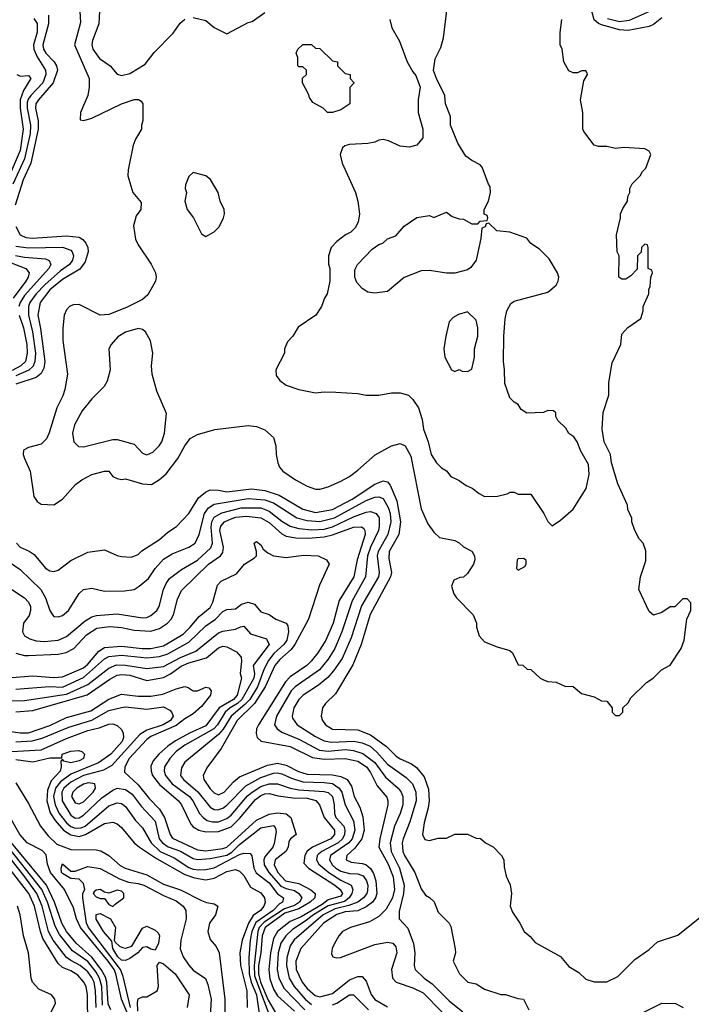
# Model space of a CAD drawing. Header units: inches. Extents: x 1793402 to 1900366, y 320852 to 470679.
# Tile 390 of 604: x 1850988 to 1854170, y 441946 to 446609. Entities that reach past the tile are written whole.
import ezdxf

# ---------------------------------------------------------------- set-up
doc = ezdxf.new("R2010")
doc.units = ezdxf.units.IN
doc.header["$MEASUREMENT"] = 0
doc.layers.add('B8454', color=7, linetype='Continuous')

msp = doc.modelspace()

# ---------------------------------------------------------------- linework, layer by layer
at = {"layer": 'B8454', "color": 4}
for points, elevation in [([(1852740.7, 446610), (1852750.7, 446570), (1852787.9, 446507.9), (1852822.8, 446410), (1852850, 446362), (1852865.4, 446345.4), (1852884.7, 446290), (1852876, 446230), (1852876, 446170), (1852898, 446090), (1852898, 446050), (1852870, 446015.3), (1852834.4, 446005.6), (1852790, 446009.2), (1852735.5, 446035.5), (1852710, 446041.2), (1852690, 446039), (1852670, 446029), (1852638, 446022), (1852550, 446018), (1852528, 446012), (1852518, 446002), (1852506, 445970), (1852516, 445930), (1852579.1, 445790), (1852590.6, 445750), (1852597.3, 445690), (1852590.8, 445650), (1852576.8, 445623.2), (1852557.3, 445602.7), (1852532, 445590), (1852490, 445559), (1852462.8, 445530), (1852451, 445490), (1852451.1, 445451.1), (1852458, 445430), (1852458, 445370), (1852444.7, 445310), (1852431.3, 445290), (1852418, 445250), (1852391.3, 445210), (1852306.8, 445153.2), (1852282, 445110), (1852256.9, 445083.1), (1852242, 445050), (1852242, 445030), (1852202, 444950), (1852203.6, 444923.6), (1852219.6, 444899.6), (1852250, 444878), (1852310, 444858), (1852390, 444841), (1852430, 444846), (1852485.4, 444845.4), (1852590, 444838.8), (1852630, 444830.8), (1852690, 444831), (1852750, 444841), (1852790, 444841), (1852830, 444831), (1852850.6, 444810.6), (1852878, 444770), (1852895.3, 444715.3), (1852901, 444670), (1852922.8, 444610), (1852938, 444550), (1852962, 444510), (1852986.4, 444486.4), (1853010, 444472), (1853030, 444446), (1853070, 444426), (1853102.5, 444402.5), (1853132, 444390), (1853164.5, 444364.5), (1853190, 444351), (1853251.6, 444351.6), (1853297.2, 444362.8), (1853311.6, 444371.6), (1853330, 444372), (1853350, 444362), (1853410, 444362), (1853471.3, 444270), (1853490, 444232), (1853510, 444212), (1853550, 444238), (1853610, 444291.3), (1853671.9, 444388.1), (1853685.6, 444454.4), (1853682, 444502), (1853645.6, 444565.6), (1853628.7, 444610), (1853612.9, 444632.9), (1853588.9, 444648.9), (1853574.6, 444674.6), (1853538, 444710), (1853528, 444730), (1853527.3, 444747.3), (1853516.4, 444756.4), (1853490, 444758), (1853470, 444748), (1853390, 444746), (1853363.1, 444763.1), (1853350, 444786), (1853330, 444798), (1853310, 444818), (1853286.3, 444886.3), (1853285.2, 444950), (1853279.3, 444990), (1853280.9, 445110), (1853287.2, 445192.8), (1853295.1, 445230), (1853315.1, 445264.9), (1853330, 445276), (1853490, 445318), (1853530, 445352), (1853539, 445370), (1853542, 445390), (1853535.3, 445410), (1853496.5, 445476.5), (1853450, 445522), (1853409.5, 445549.5), (1853390, 445574), (1853310, 445602), (1853248.7, 445608.7), (1853210, 445646), (1853198, 445642), (1853192.7, 445627.3), (1853178, 445622), (1853172.7, 445572.7), (1853150.8, 445470), (1853124.5, 445435.5), (1853110, 445424), (1853050, 445409.2), (1853010, 445409.2), (1852930, 445421.2), (1852890, 445419), (1852810, 445388.7), (1852730, 445322), (1852670, 445314), (1852638, 445318), (1852610, 445335.3), (1852584.7, 445364.7), (1852575.3, 445390), (1852576.4, 445423.6), (1852588.7, 445450), (1852658, 445522), (1852690, 445544.7), (1852708.9, 445551.1), (1852730, 445571.3), (1852770, 445584.7), (1852810, 445631.3), (1852870, 445672), (1852930, 445682), (1852950, 445672), (1853010, 445698), (1853036.9, 445676.9), (1853070, 445666), (1853090, 445664.7), (1853130, 445642), (1853158, 445642), (1853170, 445654), (1853202, 445658), (1853206, 445670), (1853202, 445682), (1853188, 445688), (1853188, 445710), (1853208.7, 445750), (1853219, 445790), (1853217.2, 445817.2), (1853208.7, 445830), (1853179, 445910), (1853170, 445922), (1853130, 445942), (1853102, 445962), (1853063.7, 446023.7), (1853029.2, 446110), (1853029, 446150), (1853005.2, 446210), (1853002, 446250), (1852962, 446330), (1852948.9, 446368.9), (1852956.5, 446423.5), (1852982.5, 446477.5), (1852996.2, 446523.8), (1853020.7, 446730)], 408), ([(1851124.2, 446630), (1851125.2, 446590), (1851097.7, 446490), (1851100.9, 446470), (1851112, 446450), (1851152, 446410), (1851163.1, 446390), (1851166.3, 446370), (1851146.3, 446310), (1851076.5, 446230), (1851065.2, 446210), (1851063.6, 446190), (1851075.8, 446130), (1851075.6, 446090), (1851040.2, 445930), (1851003.9, 445850), (1850966.9, 445730)], 396), ([(1851273.4, 446650), (1851275.9, 446595.9), (1851248.2, 446490), (1851317.3, 446330), (1851317.3, 446290), (1851310.7, 446250), (1851276, 446170), (1851274, 446134), (1851292, 446132), (1851330, 446142.8), (1851470, 446210.8), (1851530, 446231.3), (1851551.6, 446231.6), (1851563.6, 446223.6), (1851571.3, 446210), (1851571.3, 446130), (1851564.7, 446110), (1851564.7, 446090), (1851536.9, 446043.1), (1851525.4, 446014.6), (1851502, 445898), (1851501, 445870), (1851524.7, 445790), (1851563.6, 445743.6), (1851562, 445710), (1851539.8, 445680.2), (1851527.1, 445632.9), (1851536, 445570), (1851550, 445542), (1851610.9, 445450.9), (1851630.7, 445410.7), (1851634, 445390), (1851630.7, 445370), (1851594.4, 445305.6), (1851570, 445284), (1851493.8, 445246.2), (1851410, 445212.3), (1851370, 445209.4), (1851270, 445259.3), (1851242, 445258), (1851224.7, 445250), (1851210, 445235.3), (1851199.1, 445210), (1851192.3, 445147.7), (1851192.2, 445090), (1851214.9, 444930), (1851202, 444858), (1851192.5, 444827.5), (1851164, 444770), (1851128.3, 444651.7), (1851115.6, 444624.4), (1851090, 444599.3), (1851030, 444582.7), (1851006.8, 444570), (1851004.9, 444550), (1851010.5, 444530), (1851037, 444470), (1851055.5, 444350), (1851070, 444326.8), (1851090, 444314.8), (1851150, 444312), (1851190, 444338), (1851252.7, 444407.3), (1851282, 444430), (1851330, 444454.8), (1851390, 444471), (1851410, 444471), (1851430, 444444.7), (1851450, 444436), (1851470, 444431), (1851490, 444434.8), (1851570, 444410.7), (1851611.8, 444408.2), (1851650, 444430.7), (1851681.6, 444458.4), (1851737, 444530), (1851770, 444591), (1851794.8, 444625.2), (1851830, 444644), (1851911.9, 444668.1), (1852070, 444687.3), (1852110, 444682.8), (1852150, 444666), (1852191, 444630), (1852201, 444590), (1852202.8, 444550), (1852210.8, 444510), (1852218.8, 444490), (1852234.8, 444470), (1852294, 444430), (1852350, 444399.5), (1852390, 444385.3), (1852410, 444385.3), (1852450, 444396.4), (1852510, 444423.8), (1852550, 444446), (1852590, 444475.5), (1852672.4, 444547.6), (1852750, 444590.5), (1852790, 444602), (1852814, 444590), (1852841.4, 444541.4), (1852890, 444292), (1852922, 444222), (1852950, 444182), (1852976.9, 444156.9), (1853050, 444142), (1853070, 444132), (1853090, 444112), (1853130, 444092), (1853142, 444070), (1853144.7, 444050), (1853138, 444030), (1853110, 443986), (1853090, 443968), (1853072.7, 443967.3), (1853045.4, 443954.6), (1853034, 443926), (1853044.7, 443890), (1853058, 443870), (1853136, 443790), (1853151.3, 443750), (1853151.6, 443731.6), (1853164.7, 443690), (1853190, 443662), (1853250, 443638), (1853310, 443622), (1853322, 443610), (1853350, 443554), (1853371.6, 443551.6), (1853392.7, 443532.7), (1853410, 443532), (1853454, 443490), (1853470, 443482), (1853490, 443474), (1853530, 443472), (1853570, 443452), (1853610, 443451.3), (1853650, 443418), (1853710, 443402), (1853743.6, 443383.6), (1853770, 443382), (1853794, 443350), (1853794, 443330), (1853810, 443314), (1853830, 443314), (1853846, 443330), (1853846, 443350), (1853870, 443374), (1853883.1, 443396.9), (1853958, 443470), (1853989.1, 443490.9), (1854028, 443530), (1854070, 443552), (1854122, 443630), (1854135.3, 443670), (1854148, 443770), (1854168, 443810), (1854167.3, 443847.3), (1854150, 443866), (1854130, 443866), (1854091.6, 443828.4), (1854070, 443828), (1854030, 443802), (1853990, 443788), (1853970, 443806), (1853921.2, 443910), (1853929.1, 443970.9), (1853954.6, 444045.4), (1853953.6, 444093.6), (1853942, 444130), (1853922, 444150), (1853902, 444190), (1853888, 444230), (1853887.3, 444247.3), (1853868.4, 444288.4), (1853868, 444310), (1853821.2, 444410), (1853792.3, 444510), (1853787, 444550), (1853757, 444610), (1853746.6, 444670), (1853752.1, 444747.9), (1853779.3, 444830), (1853779.3, 444890), (1853795.5, 444984.5), (1853835.3, 445070), (1853840.4, 445119.6), (1853868.9, 445151.1), (1853930, 445194), (1853942, 445230), (1853942, 445250), (1853968, 445310), (1853968.7, 445331.3), (1853974.6, 445345.4), (1853978, 445390), (1853986, 445410), (1853982, 445422), (1853966, 445430), (1853966, 445530), (1853962, 445542), (1853950, 445546), (1853934, 445530), (1853932.7, 445507.3), (1853914, 445490), (1853912.7, 445427.3), (1853883.6, 445396.4), (1853859.6, 445380.4), (1853840.4, 445380.4), (1853826, 445390), (1853828, 445490), (1853818, 445510), (1853815.3, 445590), (1853834, 445670), (1853834, 445690), (1853844.7, 445715.3), (1853868, 445750), (1853868.9, 445771.1), (1853878, 445790), (1853878, 445810), (1853888.9, 445831.1), (1853928, 445870), (1853938, 445890), (1853953.6, 445906.4), (1853978, 445970), (1853970, 445986), (1853950, 445998), (1853850, 446004), (1853810, 445999), (1853770, 446008.7), (1853730, 446008.7), (1853710, 446015.3), (1853660.2, 446080.2), (1853655.3, 446090), (1853655.3, 446170), (1853644, 446230), (1853660.4, 446319.6), (1853678, 446350), (1853676.4, 446356.4), (1853670, 446366), (1853650, 446366), (1853630, 446358), (1853610, 446358), (1853590, 446366), (1853566, 446410), (1853558, 446470), (1853548.7, 446490), (1853549.1, 446549.1), (1853556, 446610)], 404), ([(1851366, 446650), (1851362.4, 446590), (1851332.4, 446510), (1851330.4, 446490), (1851334.9, 446470), (1851365.8, 446425.9), (1851416, 446390), (1851450, 446351), (1851470, 446344), (1851510, 446354), (1851582.3, 446397.7), (1851625.6, 446454.4), (1851714.3, 446545.7), (1851747.6, 446592.4), (1851770, 446611)], 408), ([(1851810, 446618.8), (1851870, 446604.7), (1851910, 446572), (1851970, 446542), (1852070, 446596), (1852090, 446601), (1852150, 446642.8)], 408), ([(1854030, 446618.4), (1853990, 446585.6), (1853970, 446576.9), (1853870, 446557.2), (1853830, 446561.6), (1853744.8, 446584.8), (1853730, 446590.9), (1853710, 446608), (1853697.7, 446650)], 396), ([(1853975.5, 446650), (1853875.4, 446604.6), (1853830, 446599.4), (1853772.6, 446612.6)], 392), ([(1851055.4, 446615.4), (1851070, 446590.8), (1851071.3, 446550), (1851053.4, 446490), (1851055.5, 446470), (1851070, 446432.7), (1851110.2, 446370.2), (1851111.5, 446350), (1851097.3, 446310), (1851041.5, 446250), (1851028.2, 446231.8), (1851023.8, 446216.2), (1851022.7, 446190), (1851039.7, 446110), (1851038, 446070), (1851011, 445950), (1850955.9, 445830)], 392), ([(1850974, 446350), (1850990, 446342), (1851030, 446344.7), (1851041, 446330), (1851006.3, 446273.7), (1850991, 446230), (1850990.2, 446190), (1851004.5, 446090), (1850990.1, 445989.9), (1850910, 445801.6)], 388), ([(1850970.2, 445630.2), (1850990.2, 445590.2), (1851017.3, 445577.3), (1851050, 445574), (1851210, 445585.7), (1851270, 445578.4), (1851287.4, 445567.4), (1851301.6, 445550), (1851310.4, 445530), (1851312.2, 445510), (1851297.7, 445462.3), (1851272.5, 445427.5), (1851190, 445379.2), (1851130.3, 445330), (1851084.7, 445270), (1851073.8, 445210), (1851086.4, 445146.4), (1851106.7, 444990), (1851102, 444958), (1851090, 444934), (1851066.1, 444913.9), (1850970, 444883.1)], 396), ([(1850970, 445536.9), (1851030, 445529.1), (1851191.4, 445531.4), (1851230, 445517.1), (1851237.1, 445510), (1851243.1, 445490), (1851238.7, 445470), (1851224.4, 445450), (1851181.2, 445418.8), (1851106.3, 445353.7), (1851065.5, 445310), (1851036.5, 445270), (1851030.2, 445250), (1851029.2, 445210), (1851048.3, 445130), (1851062.2, 445030), (1851060.2, 444990), (1851052.6, 444967.4), (1851031.7, 444948.3), (1850970, 444922)], 392), ([(1850910.9, 445470.9), (1851017.3, 445430), (1851032.7, 445410), (1851028.5, 445390), (1851017.4, 445370), (1850957.3, 445290)], 384), ([(1850968.2, 445491.8), (1851010, 445484.7), (1851110, 445475.8), (1851128.1, 445468.1), (1851135.5, 445450), (1851126, 445430), (1851010, 445302), (1850990.2, 445270), (1850983.9, 445250)], 388), ([(1850985.8, 445210), (1851005.4, 445150), (1851021.5, 445070), (1851023.2, 445030), (1851014.9, 444990), (1850993.7, 444970), (1850952.9, 444947.2)], 388), ([(1850973.4, 444130), (1850990, 444110.7), (1851032.3, 444092.3), (1851056.1, 444076.1), (1851110, 444011), (1851130, 443998.8), (1851150, 443996), (1851170, 444001), (1851230, 444047.3), (1851310, 444087.3), (1851390, 444098.8), (1851450, 444071), (1851470, 444066.8), (1851516.5, 444063.5), (1851550, 444076), (1851567, 444093), (1851650, 444147.7), (1851690, 444182), (1851731.3, 444208.7), (1851789.3, 444270), (1851835.4, 444344.6), (1851868.3, 444371.7), (1851890, 444381.6), (1851930, 444380.4), (1851970, 444372.2), (1852086.6, 444386.6), (1852150, 444379.6), (1852217.4, 444357.4), (1852330, 444290.3), (1852390, 444274.9), (1852470, 444289.2), (1852562.6, 444337.4), (1852670, 444408.8), (1852710, 444424.9), (1852730, 444420.5), (1852743.8, 444403.8), (1852774, 444330), (1852792.7, 444230), (1852784.6, 444170), (1852738.9, 444090), (1852736.7, 444056.7), (1852748.8, 443990), (1852744.2, 443970), (1852648.2, 443791.8), (1852605.7, 443650), (1852566.5, 443553.5), (1852483.8, 443416.2), (1852436, 443370), (1852422, 443350), (1852416, 443310), (1852422.8, 443290), (1852436, 443270), (1852470, 443248.4), (1852590, 443245.3), (1852650, 443221.1), (1852725.9, 443165.9), (1852770, 443122.4), (1852790, 443108.7), (1852844.2, 443084.2), (1852867.4, 443067.4), (1852903.4, 443023.4), (1852924.4, 442964.4), (1852927.2, 442910), (1852923.7, 442876.3), (1852904.9, 442804.9), (1852896, 442750), (1852906.8, 442726.8), (1852930, 442721), (1852970, 442732), (1853010, 442732), (1853048.9, 442751.1), (1853110, 442751.3), (1853150, 442732), (1853171.6, 442731.6), (1853194, 442710), (1853231.1, 442691.1), (1853271.1, 442651.1), (1853282, 442630), (1853283.6, 442596.4), (1853292.7, 442552.7), (1853311.1, 442511.1), (1853318, 442470), (1853311.3, 442410), (1853322, 442382), (1853358, 442330), (1853378, 442290), (1853406.4, 442266.4), (1853430, 442238), (1853550, 442171.3), (1853590, 442124.7), (1853636.8, 442096.8), (1853670, 442064.7), (1853710, 442051.3), (1853770, 442051.3), (1853822, 442078), (1853902, 442158), (1853970, 442204.7), (1854010, 442241), (1854106.3, 442273.7), (1854290, 442422)], 396), ([(1850940.2, 444040.2), (1850990, 444004.9), (1851088, 443910), (1851110.5, 443870), (1851130.5, 443810.5), (1851142.8, 443790), (1851150, 443782.8), (1851170, 443780.7), (1851190, 443787.3), (1851219.3, 443810), (1851270, 443891.3), (1851290, 443911), (1851330, 443916), (1851390, 443902.8), (1851484.5, 443904.5), (1851530, 443910.8), (1851554.2, 443925.8), (1851597.7, 443962.3), (1851629.7, 444010.3), (1851670, 444053.4), (1851710, 444079.1), (1851788.7, 444110), (1851819.3, 444130), (1851838.4, 444170), (1851863.1, 444270), (1851882.4, 444297.6), (1851910, 444314.9), (1852070, 444341.8), (1852150, 444334.7), (1852190, 444320.9), (1852300.7, 444250), (1852350, 444236.5), (1852410, 444232.3), (1852479.5, 444250), (1852630, 444331.5), (1852670, 444347), (1852690, 444348.4), (1852710, 444340.5), (1852735.6, 444295.6), (1852743.2, 444270), (1852746.5, 444230), (1852732.7, 444170), (1852685.5, 444090), (1852681.5, 444070), (1852690.3, 443990.3), (1852687.2, 443970), (1852607.4, 443832.6), (1852558, 443682), (1852516, 443584), (1852475.2, 443524.8), (1852447.1, 443492.9), (1852403.4, 443456.6), (1852330.5, 443410), (1852310.4, 443390), (1852286.7, 443350), (1852278, 443310), (1852280.9, 443300.9), (1852302, 443270), (1852390, 443213.4), (1852430, 443193.1), (1852467.1, 443187.1), (1852571.3, 443191.3), (1852610, 443184.4), (1852647.6, 443167.6), (1852679.6, 443139.6), (1852730, 443083.7), (1852819.4, 443019.4), (1852848.4, 442990), (1852864.2, 442950), (1852865.7, 442910), (1852836.5, 442810), (1852805.3, 442730), (1852800.3, 442710), (1852802.6, 442670), (1852810.4, 442650), (1852860.5, 442570), (1852890, 442492), (1852910, 442462), (1852930, 442452), (1852951, 442431), (1852970, 442382), (1853022, 442330), (1853030, 442314), (1853051.6, 442208.4), (1853052, 442190), (1853042, 442150), (1853072, 442090), (1853111.1, 442051.1), (1853150, 442042), (1853190, 442018), (1853267.3, 441992.7), (1853290, 441991.3), (1853347.3, 441972.7), (1853374, 441970), (1853399.6, 441919.6)], 392), ([(1850950, 443910.8), (1851010.7, 443870), (1851030.3, 443850.3), (1851039.3, 443830), (1851039.3, 443810), (1851032.2, 443787.8), (1851006, 443750), (1851001, 443710), (1851011.3, 443690), (1851035.9, 443675.9), (1851066.6, 443666.6), (1851104.7, 443664.7), (1851169.6, 443670.4), (1851210, 443688), (1851297.7, 443762.3), (1851330, 443780.4), (1851352.6, 443787.4), (1851450, 443794.9), (1851570, 443776.4), (1851590, 443778), (1851610, 443787.3), (1851637.2, 443810), (1851649.3, 443830), (1851669.6, 443910), (1851681.7, 443938.3), (1851698.3, 443961.7), (1851755.1, 444004.9), (1851830, 444048.7), (1851892.9, 444107.1), (1851901.1, 444130), (1851895.2, 444204.8), (1851898, 444230), (1851910, 444252.2), (1851946.2, 444273.8), (1852037.1, 444297.1), (1852130, 444296.5), (1852170, 444281.5), (1852230, 444233.7), (1852270, 444210.3), (1852310, 444199.1), (1852372.3, 444192.3), (1852430, 444195.9), (1852470, 444206.5), (1852570, 444254.9), (1852630, 444276.5), (1852650, 444279.5), (1852677.3, 444270), (1852690.3, 444250), (1852691.7, 444210), (1852687.4, 444190), (1852649.2, 444110), (1852635.8, 444070), (1852626, 443970), (1852563, 443857), (1852514.3, 443710), (1852480.3, 443630), (1852450, 443580.7), (1852408.5, 443530), (1852292.7, 443450), (1852273.7, 443430), (1852204.9, 443310), (1852195.5, 443270), (1852207.3, 443250), (1852230, 443234.4), (1852310, 443201.7), (1852408.5, 443148.5), (1852450, 443145.2), (1852530, 443152.1), (1852570, 443148), (1852614.2, 443134.2), (1852670, 443090.3), (1852721.3, 443021.3), (1852781.6, 442970), (1852795.8, 442950), (1852803.7, 442930), (1852802.6, 442890), (1852790.2, 442849.8), (1852763.6, 442790), (1852743.1, 442710), (1852747.7, 442670), (1852787.9, 442590), (1852809.1, 442510), (1852806.7, 442470), (1852785.5, 442385.5), (1852786, 442350), (1852826.2, 442306.2), (1852853.8, 442233.8), (1852859.3, 442190), (1852856.3, 442130), (1852860.7, 442110), (1852904, 442070), (1852942.2, 442042.2), (1853021.8, 441961.8), (1853088, 441910)], 388), ([(1850969, 443609), (1851010, 443598), (1851030, 443597.4), (1851170, 443604.6), (1851208.5, 443611.5), (1851244.5, 443630), (1851304.5, 443695.5), (1851353, 443727), (1851415.1, 443735.1), (1851470, 443730.3), (1851530, 443716.9), (1851610, 443712.9), (1851650, 443725.5), (1851687.6, 443750), (1851706, 443770), (1851716.3, 443790), (1851735.6, 443864.4), (1851754.5, 443905.5), (1851883, 444030), (1851939.6, 444070), (1851950, 444084.9), (1851953.5, 444110), (1851936.4, 444190), (1851940.4, 444210), (1851958.4, 444230), (1851990, 444245.5), (1852012.7, 444252.7), (1852062, 444258), (1852130, 444250.2), (1852170, 444227.4), (1852230, 444173.1), (1852250, 444163.6), (1852295.6, 444155.6), (1852354.1, 444154.1), (1852430, 444159.3), (1852470, 444169.2), (1852570, 444204.9), (1852606.6, 444206.6), (1852618.5, 444198.6), (1852623.8, 444190), (1852625.3, 444170), (1852587.1, 444050), (1852571.6, 443970), (1852501.6, 443858.4), (1852473.1, 443750), (1852438.7, 443670), (1852400.4, 443610), (1852368.2, 443570), (1852348, 443550), (1852270, 443496.3), (1852247, 443473), (1852118.7, 443270), (1852110.4, 443250), (1852108.5, 443228.5), (1852113.4, 443210), (1852132.2, 443192.2), (1852270, 443166.5), (1852375.2, 443115.2), (1852430, 443106.5), (1852529.8, 443110.2), (1852590, 443097.3), (1852630.3, 443070), (1852650, 443043), (1852680.7, 442980.7), (1852726.9, 442926.9), (1852732.7, 442910), (1852732.7, 442890), (1852694, 442730), (1852688.9, 442690), (1852733.4, 442610), (1852756.5, 442550), (1852763.6, 442490), (1852753.6, 442450), (1852723.5, 442396.5), (1852690, 442361.7), (1852644.6, 442335.4), (1852554.8, 442310), (1852518, 442290), (1852500.4, 442270), (1852478, 442230), (1852468.2, 442210), (1852465.2, 442185.2), (1852472, 442170), (1852490, 442164.9), (1852507.7, 442167.7), (1852670, 442228.7), (1852730, 442240.4), (1852755.3, 442235.3), (1852770, 442218), (1852774.9, 442190), (1852748.7, 442110), (1852753.4, 442070), (1852771, 442050), (1852850, 442024.2), (1852899.2, 441999.2), (1852990, 441908.5)], 384), ([(1850950, 443492.9), (1851050, 443500.9), (1851150, 443493.8), (1851190, 443496.5), (1851290, 443539.6), (1851310, 443556), (1851362.2, 443617.8), (1851390, 443634.9), (1851470, 443642.2), (1851568.7, 443631.3), (1851610, 443631.2), (1851670, 443643.6), (1851762, 443698), (1851794.7, 443730), (1851837.6, 443782.4), (1851890, 443825.5), (1851903, 443850), (1851924.7, 443930), (1851942, 443950), (1852015.8, 443984.2), (1852052.3, 444030), (1852100.5, 444059.5), (1852109.4, 444070), (1852109.5, 444090), (1852099, 444130), (1852110, 444137.3), (1852130, 444121), (1852141.1, 444101.1), (1852163.4, 444083.4), (1852190.2, 444070.2), (1852250, 444061.7), (1852332.6, 444072.6), (1852402, 444070), (1852441, 444050), (1852454.8, 444030), (1852408.8, 443931.2), (1852356, 443770), (1852291.4, 443650), (1852274.4, 443625.6), (1852220.6, 443579.4), (1852196.1, 443550), (1852150.2, 443450), (1852101.1, 443370), (1852018, 443290), (1851942.6, 443157.4), (1851875.2, 443064.8), (1851857.3, 443030), (1851860.5, 443010), (1851890, 442966), (1851910, 442946.4), (1851930, 442938.4), (1851957, 442950), (1852000.1, 442999.9), (1852030, 443022.4), (1852161.7, 443078.3), (1852210, 443088), (1852250, 443078.5), (1852308.6, 443048.6), (1852350, 443035.5), (1852470, 443032.1), (1852510, 443024.9), (1852539.3, 443010), (1852559.5, 442979.5), (1852571.8, 442930), (1852598.6, 442878.6), (1852613.9, 442833.9), (1852619.7, 442770), (1852609.1, 442730), (1852575.3, 442684.7), (1852537.1, 442650), (1852534, 442630), (1852558.3, 442618.3), (1852610, 442613.1), (1852627.2, 442607.2), (1852649.3, 442589.3), (1852664.6, 442564.6), (1852675.5, 442530), (1852679.7, 442470), (1852673.2, 442450), (1852659.6, 442430), (1852630, 442407), (1852590, 442388.3), (1852530, 442383.2), (1852490, 442370.6), (1852426.5, 442330), (1852320.3, 442210), (1852296.1, 442150), (1852297.3, 442110), (1852326.3, 442050), (1852350, 442020.3), (1852387.5, 441987.5), (1852410, 441980.9), (1852470, 441997.4), (1852550, 442061.1), (1852590, 442077), (1852610, 442077.1), (1852630, 442054.8), (1852652.7, 441992.7), (1852670, 441968.4), (1852730, 441933.1)], 376), ([(1850970, 443437.4), (1851129.8, 443450.2), (1851190, 443448.1), (1851290, 443493.6), (1851390, 443581.1), (1851410, 443592.7), (1851470, 443599.1), (1851590, 443586.5), (1851650, 443592.4), (1851690, 443604.9), (1851790, 443661.1), (1851870, 443738.7), (1851916.2, 443770), (1851950, 443805.5), (1851970, 443814.9), (1852010, 443818.4), (1852039.1, 443840.9), (1852070, 443850.2), (1852100.9, 443840.9), (1852130, 443804.7), (1852170, 443791.3), (1852202, 443770), (1852250.8, 443750.8), (1852258.8, 443738.8), (1852262, 443710), (1852254.3, 443670), (1852238.7, 443650), (1852192.3, 443607.7), (1852166.4, 443573.6), (1852145.5, 443534.5), (1852114.5, 443450), (1852077.8, 443390), (1852055.2, 443364.8), (1851989.5, 443310.5), (1851952, 443248), (1851930, 443223.1), (1851770, 443092.7), (1851754.2, 443065.8), (1851750.5, 443030), (1851763.8, 443010), (1851832.6, 442952.6), (1851890, 442879.3), (1851910, 442868.5), (1851927.1, 442867.1), (1851950, 442874), (1851970, 442888.5), (1852059.8, 442980.2), (1852130, 443020.2), (1852190, 443040.8), (1852210, 443042), (1852230, 443036.9), (1852276.3, 443016.3), (1852330, 442999.2), (1852430, 442996.5), (1852470, 442991.3), (1852502, 442970), (1852514.3, 442950), (1852530, 442890.7), (1852570, 442814.8), (1852574.9, 442770), (1852563.2, 442730), (1852547.7, 442710), (1852461.1, 442650), (1852454.9, 442630), (1852470, 442604.2), (1852485.3, 442590), (1852510, 442576.9), (1852550, 442565.5), (1852590, 442563.6), (1852614.6, 442554.6), (1852631.5, 442530), (1852636.5, 442510), (1852635.8, 442484.2), (1852631.8, 442470), (1852616.4, 442450), (1852590.4, 442430), (1852546.8, 442413.2), (1852483, 442397), (1852426.3, 442370), (1852288.6, 442251.4), (1852270, 442222.7), (1852254.3, 442165.7), (1852251.3, 442130), (1852264, 442070), (1852287.6, 442030), (1852340.9, 441970), (1852370, 441944.9)], 372), ([(1850950, 443382.3), (1851010, 443384.9), (1851210, 443414), (1851310, 443460.8), (1851410, 443537.4), (1851446.9, 443553.1), (1851490, 443552.6), (1851590, 443535.6), (1851670, 443546.3), (1851750, 443588), (1851822.3, 443617.7), (1851930, 443705.5), (1851950, 443713), (1852010, 443721.6), (1852033.4, 443733.4), (1852050, 443737.3), (1852080.8, 443700.8), (1852156.5, 443676.5), (1852170.3, 443650), (1852094.4, 443550), (1852100.7, 443510), (1852096.5, 443490), (1852040.2, 443390), (1852019.1, 443370), (1851984.9, 443350), (1851962, 443330), (1851925.5, 443270), (1851907.6, 443250), (1851770, 443172.3), (1851730, 443143), (1851699.5, 443110), (1851674.4, 443070), (1851672.4, 443050), (1851678.7, 443030), (1851710.3, 442990), (1851792, 442930), (1851808.5, 442910), (1851840.3, 442850), (1851856.4, 442830), (1851876.5, 442816.5), (1851902, 442810), (1851930, 442810.2), (1851970, 442826), (1851990, 442841.1), (1852067.8, 442932.2), (1852089.1, 442950.9), (1852130, 442976.5), (1852170, 442989.1), (1852210, 442990.3), (1852269.3, 442969.3), (1852310, 442960.7), (1852430, 442954), (1852450, 442948.4), (1852470, 442930.4), (1852477.7, 442890), (1852478.9, 442850), (1852486, 442830), (1852523.6, 442790), (1852528.1, 442770), (1852526.2, 442750), (1852516.9, 442730), (1852496.9, 442710), (1852419.5, 442670), (1852403.6, 442656.4), (1852398, 442650), (1852394.6, 442630), (1852404.6, 442610), (1852451.7, 442570), (1852510, 442533.4), (1852558, 442510), (1852566, 442490), (1852561.3, 442470), (1852549.2, 442450), (1852527.1, 442432.9), (1852450, 442411.3), (1852379.1, 442370), (1852340.9, 442339.1), (1852280.3, 442299.7), (1852248.9, 442270), (1852225.5, 442234.5), (1852212.6, 442190), (1852207.1, 442110), (1852214.9, 442070), (1852240.7, 442020.7), (1852338.7, 441918.7)], 368), ([(1850970, 443331.5), (1851050, 443336.9), (1851308.1, 443411.9), (1851414.6, 443485.5), (1851450, 443504.4), (1851472.1, 443507.9), (1851510, 443504.2), (1851590, 443479.7), (1851670, 443492.7), (1851702.4, 443510), (1851753.2, 443546.8), (1851790, 443563.2), (1851873.3, 443586.7), (1851930, 443633.4), (1851950, 443641.1), (1851970, 443638.9), (1852014.4, 443614.4), (1852036.5, 443590), (1852038.6, 443570), (1852032.7, 443512.7), (1852038.4, 443490), (1852017.5, 443410), (1852000.8, 443390), (1851932.7, 443350), (1851870, 443264.5), (1851792.4, 443230), (1851726.6, 443193.4), (1851690, 443168.3), (1851646.7, 443130), (1851620.9, 443099.1), (1851610, 443074), (1851610.3, 443050), (1851617.7, 443030), (1851650, 442987.4), (1851740.3, 442910), (1851754.6, 442890), (1851799.4, 442799.4), (1851810, 442786), (1851836, 442770), (1851870, 442762.7), (1851930, 442764.7), (1851990, 442785.8), (1852030, 442825.2), (1852104.8, 442915.2), (1852130, 442934.4), (1852150, 442942.8), (1852170, 442944.4), (1852212.6, 442932.6), (1852282.7, 442922.7), (1852350, 442921.2), (1852390.2, 442910.2), (1852408.7, 442890), (1852430.3, 442830), (1852479.5, 442770), (1852478.7, 442750), (1852462.4, 442730), (1852374.9, 442690), (1852349.4, 442670.6), (1852338.9, 442650), (1852334.2, 442614.2), (1852355.5, 442590), (1852481.1, 442510), (1852506.4, 442490), (1852517.7, 442470), (1852510, 442457.6), (1852450, 442441), (1852421.3, 442418.7), (1852320.8, 442359.2), (1852270, 442338), (1852208.9, 442290), (1852190, 442258), (1852176.3, 442190), (1852167.8, 442110), (1852173.1, 442066.9), (1852190, 442017.1), (1852210, 441986.3), (1852290, 441913.1)], 364), ([(1850850, 443251.4), (1850990, 443231.5), (1851030, 443231.5), (1851130, 443265.8), (1851210, 443303.6), (1851324.4, 443335.6), (1851410, 443391.4), (1851470, 443414), (1851550, 443404.6), (1851610, 443404.9), (1851665.8, 443414.2), (1851730, 443440.3), (1851770, 443450.4), (1851786, 443446), (1851810, 443430.8), (1851830, 443430.8), (1851870, 443447.3), (1851884, 443444), (1851895.5, 443430), (1851892.2, 443410), (1851850, 443355.6), (1851810, 443320.7), (1851770, 443297.7), (1851730, 443266.3), (1851610, 443213.6), (1851590, 443199.2), (1851506.7, 443110), (1851485.3, 443070), (1851484.9, 443044.9), (1851550, 442985.7), (1851600.8, 442920.8), (1851650.3, 442870), (1851674.3, 442830), (1851700.3, 442750), (1851712.6, 442732.6), (1851830, 442676.5), (1851870, 442673), (1851950, 442683.2), (1851970, 442690.2), (1852110, 442818), (1852170, 442846.5), (1852210, 442852.8), (1852238, 442850), (1852250, 442847), (1852272.4, 442830), (1852298, 442750), (1852270.7, 442729.3), (1852262.8, 442717.2), (1852260.5, 442690), (1852248.5, 442670), (1852198.3, 442630), (1852193.7, 442606.3), (1852211.2, 442570), (1852247.7, 442530), (1852310, 442517.6), (1852367.3, 442487.3), (1852388.5, 442470), (1852386.5, 442450), (1852364, 442430), (1852310, 442398), (1852243.5, 442376.5), (1852150.1, 442310), (1852136.6, 442270), (1852130.6, 442190), (1852119.8, 442130), (1852119.3, 442090), (1852129.1, 442050), (1852164.5, 441964.5), (1852209.2, 441890)], 356), ([(1850970, 443189), (1851047.1, 443192.9), (1851094.7, 443205.3), (1851221.4, 443258.6), (1851330, 443291.4), (1851410, 443336.5), (1851470, 443351.8), (1851490, 443354.6), (1851590, 443343.7), (1851670, 443354.4), (1851699, 443339), (1851708.3, 443328.3), (1851714.4, 443310), (1851702.4, 443290), (1851668, 443270), (1851590, 443243.5), (1851556.5, 443223.5), (1851424.1, 443075.9), (1851385.5, 443054.5), (1851290, 443029.8), (1851230, 442997.4), (1851197.3, 442970), (1851187.2, 442950), (1851189.4, 442909.4), (1851230, 442841.3), (1851250, 442827.4), (1851270, 442828.8), (1851290, 442842), (1851376.4, 442923.6), (1851430, 442960.3), (1851450, 442968.7), (1851490, 442963.1), (1851520.7, 442940.7), (1851563.7, 442883.7), (1851630, 442812.7), (1851649, 442730), (1851664.6, 442710), (1851690.9, 442690.9), (1851750.1, 442670.1), (1851810, 442635.6), (1851830, 442631.4), (1851890, 442635.8), (1851970, 442652.7), (1851993.2, 442666.8), (1852030, 442702), (1852130, 442781.1), (1852190, 442792.4), (1852199.9, 442779.9), (1852202.8, 442762.8), (1852193.2, 442706.8), (1852187.4, 442690), (1852150, 442643.7), (1852144.4, 442630), (1852145.8, 442605.8), (1852167.6, 442570), (1852225.7, 442505.7), (1852250, 442493.5), (1852290, 442484.4), (1852310.4, 442470), (1852325.3, 442450), (1852314.3, 442430), (1852290, 442412.8), (1852242.1, 442397.9), (1852145.4, 442334.6), (1852122.7, 442310), (1852116.6, 442290), (1852099.1, 442130), (1852100.2, 442080.2), (1852187.1, 441850)], 352), ([(1850950, 443142.4), (1851090, 443151.5), (1851210, 443204.9), (1851310, 443242.3), (1851364.9, 443255.1), (1851410, 443272.4), (1851430, 443274.4), (1851450, 443265.3), (1851470, 443247.7), (1851478.9, 443230), (1851480.3, 443210), (1851472.9, 443190), (1851420.3, 443130), (1851361.6, 443090), (1851230, 443035.3), (1851180.6, 442999.4), (1851157.5, 442970), (1851148.5, 442930), (1851155.9, 442890), (1851174.7, 442850), (1851210, 442805.2), (1851230, 442788.1), (1851250, 442779.2), (1851279.3, 442780.7), (1851297.4, 442790), (1851410, 442884.9), (1851450, 442900.4), (1851470, 442897.1), (1851490, 442882), (1851536, 442816), (1851570, 442780.7), (1851611.6, 442710), (1851654, 442670), (1851719.4, 442639.4), (1851790, 442593.8), (1851810, 442586), (1851837, 442583), (1851870, 442584), (1851910, 442592.6), (1852030, 442654.9), (1852050, 442662), (1852079.3, 442659.3), (1852088.1, 442648.1), (1852096.5, 442590), (1852108.3, 442568.3), (1852170, 442520.3), (1852210, 442468.4), (1852237.3, 442450), (1852233.4, 442430), (1852219, 442421), (1852189, 442390), (1852106.3, 442333.7), (1852087.1, 442290), (1852079.3, 442250), (1852073.6, 442166.4), (1852074.6, 442090), (1852085.3, 442050), (1852109.3, 441990), (1852122, 441902)], 348), ([(1850970, 443105.2), (1851050, 443094), (1851130, 443113.4), (1851187.3, 443112.7), (1851188.7, 443130), (1851230, 443144), (1851267.1, 443147.1), (1851282.8, 443142.8), (1851294.8, 443130), (1851290.6, 443110), (1851270, 443099.5), (1851229.6, 443089.6), (1851196.4, 443096.4), (1851190, 443106), (1851183.6, 443096.4), (1851184.9, 443070), (1851179.5, 443050), (1851136.6, 443003.4), (1851120, 442960), (1851116.3, 442910), (1851132.3, 442852.3), (1851156.3, 442816.3), (1851196, 442770), (1851230, 442748.4), (1851270, 442741), (1851300.5, 442750), (1851390, 442802.6), (1851430, 442808.2), (1851450, 442800.5), (1851470, 442783), (1851530.3, 442710.3), (1851555.5, 442690), (1851636, 442636), (1851770, 442560.7), (1851815.8, 442544.2), (1851870, 442535.8), (1851910, 442543.2), (1851970, 442574.6), (1852010, 442584.4), (1852030, 442576.3), (1852050, 442555.5), (1852081.1, 442501.1), (1852130, 442473.4), (1852148, 442450), (1852150.4, 442430), (1852144.9, 442410), (1852128.4, 442390), (1852094.5, 442365.5), (1852071.8, 442330), (1852041.8, 442250), (1852031.4, 442190), (1852033.8, 442130), (1852064.4, 442010), (1852066.3, 441930)], 344), ([(1850970, 442994.4), (1851030, 442896), (1851086.7, 442790), (1851123.1, 442743.1), (1851164.3, 442704.3), (1851230, 442678.2), (1851350, 442677), (1851372.9, 442672.9), (1851410, 442650.4), (1851463.4, 442603.4), (1851487.3, 442590), (1851590, 442558), (1851670, 442515.2), (1851750, 442487.4), (1851850, 442437), (1851872.3, 442427.7), (1851910, 442420.7), (1851926, 442410), (1851916.3, 442370), (1851886.8, 442330), (1851878.8, 442290), (1851890, 442252), (1851919, 442219), (1851932.2, 442190), (1851959.6, 441970), (1851962, 441830)], 336), ([(1851520.2, 441850), (1851469.8, 441970), (1851443.4, 442090), (1851435.2, 442110), (1851407.7, 442150), (1851275.5, 442310), (1851256.8, 442350), (1851242.7, 442402.7), (1851201, 442490), (1851134.6, 442570), (1851120.4, 442610), (1851113.5, 442653.5), (1851094.2, 442674.2), (1851023.5, 442710), (1850988.1, 442750), (1850942.7, 442830)], 336), ([(1851311.2, 441850), (1851308.7, 441990), (1851302.3, 442030), (1851292.6, 442050), (1851264.2, 442084.2), (1851230, 442104.4), (1851190, 442120.5), (1851170, 442138.4), (1851097.9, 442257.9), (1851086, 442290), (1851058.5, 442410), (1851030.8, 442470), (1850843.5, 442710)], 356), ([(1851349.8, 441929.8), (1851347.8, 442010), (1851340.3, 442050), (1851330, 442072.8), (1851310, 442099.1), (1851274.7, 442130), (1851230, 442152.3), (1851210, 442168), (1851146.2, 442250), (1851124.8, 442290), (1851094, 442410), (1851069.8, 442470), (1851011.7, 442550), (1850877.6, 442717.6)], 352), ([(1851380.8, 441940.8), (1851376.5, 442030), (1851366.5, 442070), (1851350, 442098), (1851310, 442147.6), (1851238.6, 442198.6), (1851176.1, 442276.1), (1851155.8, 442315.8), (1851120.2, 442430), (1851093.3, 442490), (1850914.8, 442714.8)], 348), ([(1851419, 441919), (1851407.7, 441947.7), (1851400.9, 442050), (1851394, 442074), (1851374.2, 442110), (1851330, 442168.7), (1851254.9, 442234.9), (1851209.8, 442290), (1851188, 442330), (1851153, 442430), (1851114.5, 442510), (1850949.9, 442709.9)], 344), ([(1851513.3, 441930), (1851478, 442078), (1851465.5, 442110), (1851314.2, 442310), (1851304.1, 442330), (1851286.6, 442450), (1851287.8, 442472.2), (1851297.2, 442490), (1851290, 442518), (1851270, 442539), (1851230, 442540.9), (1851190, 442565.1), (1851185.6, 442570), (1851183.7, 442590), (1851190, 442611.3), (1851230, 442576), (1851250, 442576), (1851310, 442598.8), (1851370, 442588), (1851460.5, 442540.5), (1851503.9, 442523.9), (1851550, 442518.3), (1851576.3, 442510), (1851670, 442461.3), (1851730, 442435.8), (1851762.8, 442410), (1851774.8, 442390), (1851777.1, 442350), (1851750.6, 442250), (1851748.1, 442208.1), (1851762, 442170), (1851790, 442130.8), (1851810, 442107.3), (1851868, 442068), (1851879, 442039), (1851894.4, 441970), (1851890.4, 441890)], 332), ([(1851137.2, 441910), (1851157.2, 441950), (1851154, 441970), (1851139, 441990), (1851078, 442018), (1851049.4, 442050), (1851042, 442070), (1851029.7, 442190), (1851005.3, 442270), (1850990.8, 442370), (1850977.6, 442410)], 364), ([(1851547.1, 441912.9), (1851545.6, 441954.4), (1851550, 441970.7), (1851570, 441980.5), (1851590, 441980.7), (1851639, 442010), (1851646, 442030), (1851639, 442130), (1851650, 442144.7), (1851670, 442137.3), (1851724, 442090), (1851790.6, 441990), (1851782, 441930)], 328), ([(1852470, 441942.3), (1852490, 441950.3), (1852550, 441990.4), (1852570, 441990.5), (1852639.9, 441919.9)], 372), ([(1853910, 441891.3), (1854030, 441951.3), (1854094, 441950), (1854130.9, 441930.9)], 392)]:
    msp.add_lwpolyline(points, dxfattribs=dict(at, elevation=elevation))
for points, elevation in [([(1852470, 446168.7), (1852446, 446170), (1852426, 446190), (1852376.4, 446216.4), (1852360.4, 446240.4), (1852356.4, 446256.4), (1852328, 446310), (1852328.4, 446331.6), (1852346, 446350), (1852346, 446370), (1852330, 446386), (1852310, 446386), (1852306, 446390), (1852306, 446430), (1852298, 446450), (1852306, 446470), (1852330, 446492), (1852370, 446492), (1852390, 446474), (1852410, 446472), (1852470, 446414), (1852494, 446410), (1852494, 446390), (1852530, 446354), (1852554, 446350), (1852554, 446330), (1852571.6, 446311.6), (1852571.6, 446308.4), (1852552.7, 446287.3), (1852552, 446210), (1852510, 446182)], 404), ([(1851810, 445886), (1851790, 445866), (1851772.7, 445827.3), (1851772, 445810), (1851778, 445790), (1851771, 445750), (1851781, 445710), (1851811.3, 445670), (1851850, 445594), (1851870, 445582), (1851910, 445604.7), (1851932.5, 445627.5), (1851954, 445670), (1851959, 445690), (1851957.2, 445710), (1851937.2, 445750), (1851929, 445790), (1851892.5, 445852.5), (1851870, 445868.7)], 408), ([(1853110, 445226), (1853067.1, 445212.9), (1853042, 445198), (1853022, 445178), (1853006, 445110), (1852998, 445050), (1853002, 445010), (1853034, 444950), (1853050, 444942), (1853070, 444952), (1853083.6, 444943.6), (1853110, 444942), (1853130, 444954), (1853142, 445010), (1853142, 445050), (1853159, 445110), (1853159, 445150), (1853150, 445186)], 412), ([(1851550, 445146), (1851490, 445129.2), (1851453.2, 445106.8), (1851421, 445070), (1851411, 445050), (1851417.3, 444950), (1851402.5, 444897.5), (1851387.9, 444872.1), (1851330, 444814), (1851284.1, 444755.9), (1851247.3, 444690), (1851238.8, 444650), (1851244.7, 444610), (1851266.8, 444586.8), (1851290, 444586), (1851430, 444620.7), (1851450, 444621), (1851530, 444598), (1851570, 444556), (1851590, 444547.3), (1851618.9, 444561.1), (1851649, 444590), (1851661.2, 444610), (1851674, 444650), (1851683.1, 444743.1), (1851637.2, 444850), (1851616, 444930), (1851612.3, 444970), (1851619.5, 445030), (1851607.2, 445087.2), (1851584, 445130), (1851570, 445141.2)], 408), ([(1853376.4, 444056.4), (1853350, 444055.3), (1853344.7, 444050), (1853342, 444010), (1853350, 444002), (1853380.4, 444019.6), (1853388, 444030), (1853387.3, 444047.3)], 408), ([(1851314.3, 442994.3), (1851290, 442987.8), (1851258, 442970), (1851239.5, 442950), (1851234, 442930), (1851250, 442899.3), (1851270, 442894.4), (1851290, 442905.3), (1851335.6, 442950), (1851347, 442970), (1851344, 442990)], 356), ([(1851370, 442489.3), (1851350, 442486), (1851341.3, 442478.7), (1851336.3, 442470), (1851350, 442454), (1851370, 442446.4), (1851390, 442446), (1851410, 442418.8), (1851430, 442408.7), (1851439.7, 442420.3), (1851481.2, 442450), (1851481.2, 442470), (1851470, 442481.2), (1851450, 442486), (1851410, 442472.7), (1851390, 442477.2)], 332), ([(1851490, 442211.7), (1851518.5, 442221.5), (1851570, 442306), (1851590, 442316), (1851630, 442296), (1851644, 442284), (1851650.6, 442270), (1851645.2, 442234.8), (1851630, 442202), (1851610, 442206), (1851590, 442218), (1851570, 442215.1), (1851547.7, 442190), (1851510, 442162), (1851490, 442153), (1851470, 442154), (1851452.8, 442170), (1851429.8, 442210), (1851424.8, 442244.8), (1851385.6, 442290), (1851350, 442349), (1851350, 442371), (1851370, 442375.5), (1851418.4, 442350), (1851442.4, 442310), (1851436.3, 442250), (1851440.4, 442240.4), (1851461.1, 442221.1), (1851475.2, 442215.2)], 328)]:
    msp.add_lwpolyline(points, close=True, dxfattribs=dict(at, elevation=elevation))

doc.saveas('drawing.dxf')
